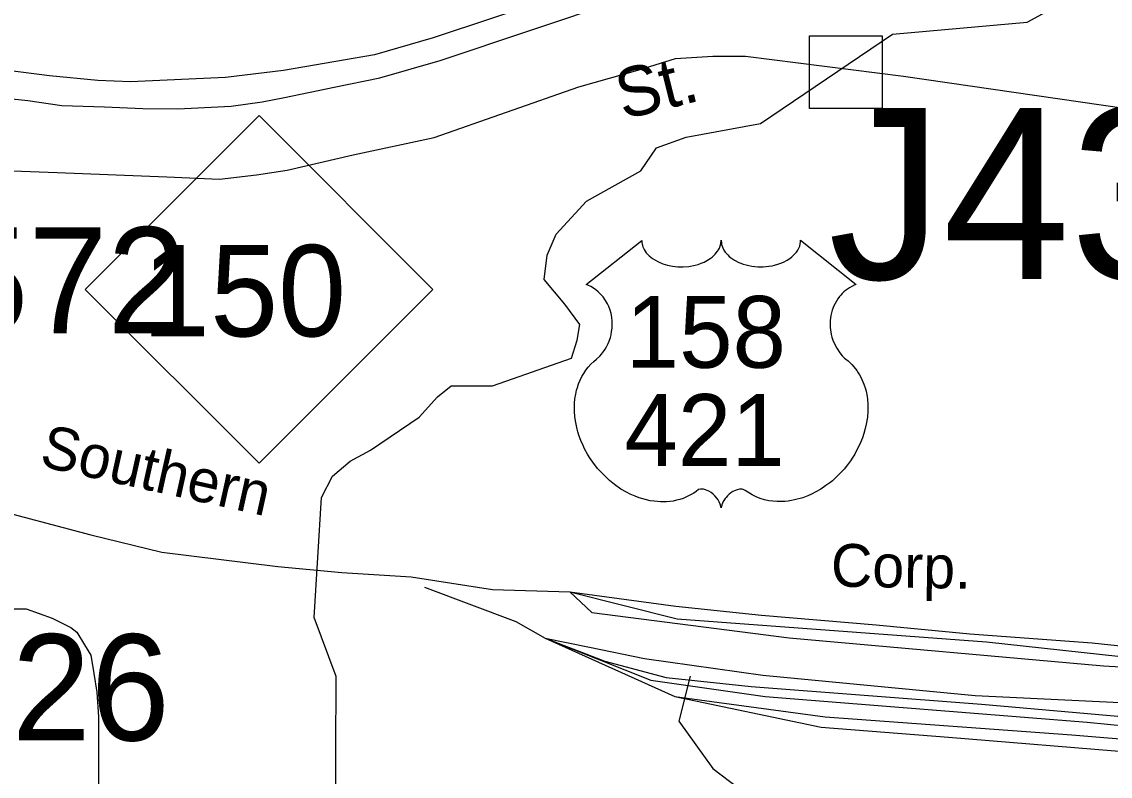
# Model space of a CAD drawing. Extents: x 1547597 to 1699558, y 810033 to 920809.
# Drawn here: x 1638613 to 1640698, y 854079 to 855525 of the extents above; entities that cross this region are included whole.
import ezdxf

# ---------------------------------------------------------------- set-up
doc = ezdxf.new("R2010")
doc.units = 0
for name, color, linetype in [('Exist Hydrographic Creek Single Shore', 7, 'Continuous'), ('Exist Railroad Mainline', 7, 'Continuous'), ('Exist Railroad Mainline Label', 7, 'Continuous'), ('Exist Railroad Siding', 7, 'Continuous'), ('Exist Road Non-System Structure Non-Sys Other CELL', 7, 'Continuous'), ('Exist Road Non-System Structure Non-Sys Other Number Label', 7, 'Continuous'), ('Exist Road Non-System Type 51', 7, 'Continuous'), ('Exist Road Non-System Type 51 Label', 7, 'Continuous'), ('Exist Road Primary Interstate Divided Center Attributed', 7, 'Continuous'), ('Exist Road Primary Interstate Structure Ovrhead Sign Number Label', 7, 'Continuous'), ('Exist Road Primary NC Shield CELL', 7, 'Continuous'), ('Exist Road Primary NC Shield Number Label', 7, 'Continuous'), ('Exist Road Primary US Shield CELL', 7, 'Continuous'), ('Exist Road Primary US Shield Number Label', 7, 'Continuous'), ('Exist Road Secondary Structure Standard Bridge Number Label', 7, 'Continuous')]:
    doc.layers.add(name, color=color, linetype=linetype)

msp = doc.modelspace()

# ---------------------------------------------------------------- linework, layer by layer
at = {"layer": 'Exist Hydrographic Creek Single Shore'}
msp.add_lwpolyline([(1639213.9, 853976.8), (1639215.4, 854270.7), (1639173.4, 854383.6), (1639187.6, 854613.2), (1639208.7, 854654.4), (1639242.5, 854682.9), (1639281, 854703.9), (1639374.4, 854767.3), (1639409.6, 854806.3), (1639435.8, 854827.3), (1639514.5, 854827.3), (1639666, 854880.2), (1639676.7, 854915), (1639682, 854944.6), (1639653.5, 854983.6), (1639613.4, 855031.1), (1639619.7, 855077.5), (1639636.6, 855117.6), (1639694.6, 855180.9), (1639798.5, 855239.4), (1639828.6, 855283.3), (1639885.6, 855303.3), (1640028.1, 855329.7), (1640280.8, 855500.6), (1640538.5, 855523.8), (1640677.2, 855599.8)], dxfattribs=at)
at = {"layer": 'Exist Railroad Mainline'}
for points in [[(1640429.1, 854351.9), (1640662.9, 854334.7), (1640842.6, 854315.8), (1641004.5, 854307.7), (1641178, 854305.8), (1641308.1, 854314.2), (1641421.9, 854331.4), (1641570.8, 854360.3), (1641695, 854386.7), (1641823.4, 854423.2), (1641946, 854471.5), (1642077.5, 854541.2), (1642192, 854599.7)], [(1638542.9, 854595.3), (1638745.5, 854541.5), (1638881.6, 854508.8), (1639103.7, 854481.4), (1639226.1, 854469.7), (1639359.1, 854461.3), (1639514.5, 854437.3), (1639662.9, 854432.8), (1639865.9, 854404.9), (1640029.7, 854388), (1640249.5, 854369.4), (1640429.1, 854351.9)]]:
    msp.add_lwpolyline(points, dxfattribs=at)
at = {"layer": 'Exist Railroad Siding'}
for points in [[(1639662.9, 854432.8), (1639868.6, 854380.8), (1640460.8, 854336.9), (1640753.2, 854305.2), (1641055.4, 854280.8), (1641227.9, 854285.7), (1641369.3, 854300.3), (1641615.4, 854336.9), (1641999.6, 854461.1), (1642367.6, 854678.2), (1642705.7, 854864.9), (1643017.6, 855047.8), (1643192.6, 855142.5), (1643489.9, 855249.9), (1643711.4, 855300.7), (1643920.9, 855320.2), (1644128.2, 855358.5)], [(1639662.9, 854432.8), (1639705, 854393), (1640082.7, 854344.2), (1640684.6, 854290.6), (1641196.4, 854261.3), (1641519.9, 854302.7), (1641768.5, 854361.2), (1642043.8, 854458.8), (1642778.7, 854874.5), (1643054.1, 855035.5), (1643453, 855220.3), (1643772.2, 855274), (1643920.9, 855320.2)], [(1639384.8, 854441.3), (1639559.3, 854375.6), (1639615.4, 854343.9)], [(1639615.4, 854343.9), (1639700.7, 854326.8), (1639805.5, 854304.9), (1640032.1, 854273.2), (1640439.1, 854234.2), (1641086.7, 854202.5)], [(1639615.4, 854343.9), (1639730, 854300.1), (1639847, 854268.4), (1640010.3, 854251.3), (1640451.4, 854217.2), (1640734.1, 854192.8), (1641072, 854180.8)], [(1639615.4, 854343.9), (1639817.7, 854263.6), (1640037.1, 854231.9), (1640653.6, 854183.1), (1641120.8, 854136.9)], [(1639615.4, 854343.9), (1639864, 854232), (1640151.5, 854193), (1640624.3, 854158.8), (1640916.7, 854134.4), (1641091.7, 854127.2)], [(1639864, 854232), (1640144, 854173.5), (1640387.7, 854154), (1641104.2, 854095.5)]]:
    msp.add_lwpolyline(points, dxfattribs=at)
at = {"layer": 'Exist Road Non-System Structure Non-Sys Other CELL'}
msp.add_lwpolyline([(1640121.8, 855497.8), (1640260.8, 855497.8), (1640260.8, 855358.8), (1640121.8, 855358.8)], close=True, dxfattribs=at)
at = {"layer": 'Exist Road Non-System Type 51'}
for points in [[(1638458.5, 855244.3), (1638681, 855235.9), (1638891, 855227.5), (1638991.7, 855223.3), (1639063.1, 855231.7), (1639121.9, 855240.1), (1639247.8, 855269.5), (1639403.2, 855303.1), (1639680.3, 855399.7), (1639797.8, 855433.3), (1639865, 855454.4), (1639936.4, 855458.6), (1639999.4, 855458.6), (1640301.7, 855420.7), (1640851.7, 855340.9), (1641112, 855315.7), (1641251.6, 855284.4)], [(1638379.6, 854402.9), (1638459.3, 854402.9), (1638521.3, 854399.9), (1638580.3, 854399.9), (1638621.6, 854399.9), (1638671.8, 854382.2), (1638707.2, 854364.5), (1638719, 854355.6), (1638733.5, 854330.8), (1638745.6, 854311.3), (1638751.5, 854275.9), (1638757.4, 854240.4), (1638760.3, 854193.2), (1638760.3, 854125.3), (1638760.3, 854051.4)], [(1639893.3, 854271), (1639871.8, 854184.6), (1639936.5, 854093.9), (1640061.7, 853998.8), (1640126.4, 853951.3), (1640113.5, 853921.1), (1639996.9, 853795.8), (1639757.5, 853524.1)]]:
    msp.add_lwpolyline(points, dxfattribs=at)
at = {"layer": 'Exist Road Primary Interstate Divided Center Attributed'}
for points in [[(1640537.9, 855859.4), (1640279.4, 855780.2), (1639745.9, 855608.7), (1639401.3, 855493.7), (1639288.5, 855461), (1639114.8, 855431.5), (1639003.8, 855418.2), (1638821.6, 855409.8), (1638759.1, 855412.2), (1638666.2, 855420.9), (1638551, 855435.9), (1638510.2, 855442.6)], [(1638350.7, 855418.8), (1638522, 855384.6), (1638624.9, 855374), (1638690.3, 855364.5), (1638771.6, 855361.4), (1638845.5, 855358.7), (1638912.5, 855357.7), (1639014.3, 855363), (1639073.8, 855371), (1639116.7, 855379.7), (1639211.5, 855399.6), (1639299.3, 855417.1), (1639414.7, 855450.6), (1639760, 855565.8), (1640292.8, 855737.1), (1640544.8, 855818)]]:
    msp.add_lwpolyline(points, dxfattribs=at)
at = {"layer": 'Exist Road Primary NC Shield CELL'}
msp.add_lwpolyline([(1638734.8, 855011.8), (1639067.8, 855344.8), (1639400.8, 855011.8), (1639067.8, 854678.8)], close=True, dxfattribs=at)
at = {"layer": 'Exist Road Primary US Shield CELL'}
msp.add_lwpolyline([(1639800.5, 855105.9), (1639800.8, 855101.5), (1639801.9, 855096.3), (1639802.7, 855093.6), (1639805.2, 855088.4), (1639809.2, 855082.3), (1639814.8, 855076.4), (1639821.1, 855071.2), (1639825.4, 855068.4), (1639832.6, 855064.5), (1639840.9, 855061.1), (1639850, 855058.4), (1639859.4, 855056.5), (1639869.6, 855055.4), (1639879.7, 855055.2), (1639890.6, 855056), (1639902.7, 855058.4), (1639908.3, 855059.8), (1639914.5, 855061.9), (1639920.3, 855064.3), (1639926.6, 855067.7), (1639931.7, 855071), (1639935.7, 855073.9), (1639941.3, 855079.3), (1639945.8, 855084.9), (1639947.7, 855088), (1639949.3, 855091), (1639951.6, 855097.4), (1639952.2, 855100.2), (1639952.6, 855106.1), (1639953, 855101.2), (1639953.5, 855098.1), (1639954.3, 855095.1), (1639955.6, 855091.9), (1639957.8, 855087.4), (1639960.3, 855083.6), (1639965.1, 855078), (1639968, 855075.3), (1639970.7, 855073.1), (1639977.9, 855068.1), (1639986.4, 855063.8), (1639990.5, 855062), (1639994.8, 855060.5), (1640000.2, 855058.9), (1640005.8, 855057.5), (1640011.3, 855056.6), (1640017, 855055.8), (1640022.7, 855055.3), (1640027.4, 855055.2), (1640033.2, 855055.3), (1640038.6, 855055.6), (1640044, 855056.2), (1640050, 855057.2), (1640054.9, 855058.3), (1640061.3, 855060), (1640067, 855062.1), (1640072.1, 855064.3), (1640078.7, 855067.7), (1640084.1, 855071), (1640088, 855074.2), (1640092.6, 855078.5), (1640097, 855083.5), (1640099.6, 855087.2), (1640101.4, 855091.1), (1640103.1, 855095.1), (1640104.1, 855099.4), (1640104.6, 855103.1), (1640104.7, 855106.2), (1640211, 855021.6), (1640208.5, 855020.6), (1640202.7, 855017.8), (1640198.1, 855015.1), (1640190.8, 855009.9), (1640187.7, 855007.1), (1640184.5, 855004.2), (1640181.7, 855001), (1640179.1, 854998.1), (1640176, 854993.8), (1640173.3, 854989.5), (1640170.6, 854984.8), (1640168.6, 854980.7), (1640165.3, 854972.2), (1640163.8, 854966.8), (1640162.8, 854962.2), (1640161.5, 854952.7), (1640161.2, 854948.2), (1640161.2, 854943.8), (1640161.4, 854939), (1640161.9, 854934.5), (1640162.7, 854929.8), (1640163.5, 854925.7), (1640164.8, 854920.6), (1640166.7, 854914.7), (1640169, 854909), (1640173.8, 854899.7), (1640180.1, 854890.3), (1640184.5, 854885), (1640188.9, 854880.5), (1640195.5, 854875), (1640199, 854871.8), (1640203.1, 854867.8), (1640209.8, 854860), (1640212.5, 854856.4), (1640215.2, 854852.3), (1640217.7, 854848.1), (1640220.2, 854843.6), (1640222.2, 854839.6), (1640226, 854830.5), (1640228.7, 854821.7), (1640230, 854817), (1640231.9, 854806.6), (1640232.7, 854801.4), (1640233.5, 854791.3), (1640233.5, 854779), (1640232.6, 854767.3), (1640230.4, 854753.7), (1640228.6, 854745.5), (1640225.8, 854736), (1640223.1, 854727.8), (1640218.2, 854715.7), (1640213.9, 854706.9), (1640208.3, 854696.6), (1640204.5, 854690.4), (1640200, 854683.7), (1640194.5, 854676), (1640187.9, 854667.9), (1640180.1, 854659.3), (1640173.7, 854652.9), (1640165.5, 854645.5), (1640160.4, 854641.4), (1640153.3, 854636), (1640143.5, 854629.4), (1640133.8, 854623.9), (1640125.6, 854619.6), (1640118.3, 854616.5), (1640108.9, 854612.9), (1640093.2, 854608.6), (1640087.5, 854607.4), (1640080.7, 854606.4), (1640074.4, 854605.8), (1640068.2, 854605.4), (1640060, 854605.4), (1640051.7, 854606), (1640044, 854607.1), (1640035.9, 854608.8), (1640027.4, 854611.4), (1640019.7, 854614.4), (1640011.9, 854618.2), (1639998.8, 854626.5), (1639995, 854628.5), (1639992.8, 854629.1), (1639987.7, 854629.3), (1639983, 854628.3), (1639978.1, 854626.4), (1639975.1, 854624.8), (1639971.2, 854622.2), (1639968.2, 854619.8), (1639964.6, 854616.4), (1639962, 854613.5), (1639960.1, 854611.2), (1639956.4, 854605.4), (1639955.1, 854602.6), (1639953.7, 854599), (1639952.5, 854593.8), (1639950.8, 854600.4), (1639948.9, 854604.8), (1639946.6, 854608.6), (1639944.3, 854611.9), (1639940.6, 854616.2), (1639937.2, 854619.4), (1639933.2, 854622.7), (1639929, 854625.2), (1639925.5, 854627), (1639922.4, 854628.2), (1639918.6, 854629.1), (1639915.4, 854629.4), (1639912.9, 854629.3), (1639909.3, 854628.5), (1639904.5, 854625), (1639900, 854621.9), (1639895, 854618.8), (1639889.1, 854615.7), (1639884.8, 854613.7), (1639879.6, 854611.7), (1639873.6, 854609.7), (1639867.1, 854608), (1639860.4, 854606.6), (1639854.5, 854605.7), (1639848.1, 854605.1), (1639842.4, 854604.9), (1639836.4, 854605), (1639830.9, 854605.5), (1639824.4, 854606), (1639816.4, 854607.2), (1639809.7, 854608.7), (1639802.7, 854610.6), (1639795.5, 854612.9), (1639787.7, 854615.8), (1639778.1, 854620), (1639771.4, 854623.5), (1639760.7, 854629.6), (1639748.3, 854638.2), (1639738.9, 854645.8), (1639732.1, 854652), (1639722, 854662.3), (1639716, 854669), (1639706.7, 854681.1), (1639700.7, 854689.8), (1639696.9, 854696.2), (1639691.2, 854706.5), (1639688.1, 854713), (1639684.1, 854722.4), (1639680.9, 854731), (1639678.3, 854739.1), (1639676.9, 854744.4), (1639674.9, 854753.5), (1639673.7, 854759.9), (1639672.5, 854768.8), (1639671.8, 854778.1), (1639671.7, 854786.8), (1639671.9, 854793.9), (1639672.7, 854802.3), (1639674.1, 854811.1), (1639675.8, 854818.7), (1639677.4, 854824.2), (1639679.6, 854830.8), (1639682.6, 854838.2), (1639686.1, 854845.2), (1639689.5, 854851.1), (1639693.7, 854857.3), (1639697.8, 854862.7), (1639703.3, 854868.6), (1639708.9, 854874), (1639714.1, 854878.2), (1639720.2, 854884.2), (1639723.4, 854887.9), (1639727.3, 854892.9), (1639730.4, 854897.7), (1639732.8, 854901.9), (1639736.1, 854908.1), (1639738, 854912.7), (1639740.5, 854919.9), (1639741.7, 854924.9), (1639742.9, 854931.4), (1639743.7, 854937.5), (1639744.1, 854945.1), (1639743.9, 854951.3), (1639743.1, 854958.7), (1639741.7, 854965.7), (1639740, 854971.9), (1639737.4, 854978.9), (1639735, 854984.1), (1639730.9, 854991), (1639726.4, 854997.5), (1639721.7, 855002.8), (1639717, 855007.5), (1639712.5, 855011), (1639708.2, 855014.1), (1639702.8, 855017.3), (1639697.5, 855019.9), (1639694.3, 855021.2)], close=True, dxfattribs=at)

# ---------------------------------------------------------------- texts
at = {"layer": 'Exist Railroad Mainline Label'}
for s, rotation, p in [('Southern', 347.4598, (1638645, 854674)), ('Corp.', 359.0744, (1640162.3, 854442.8))]:
    msp.add_text(s, height=82.02, rotation=rotation, dxfattribs=at).set_placement(p)
at = {"layer": 'Exist Road Non-System Structure Non-Sys Other Number Label'}
msp.add_text('J430', height=328.08, dxfattribs=at).set_placement((1640157.5, 855031.6))
at = {"layer": 'Exist Road Non-System Type 51 Label'}
msp.add_text('St.', height=95, rotation=14.0174, dxfattribs=at).set_placement((1639764.7, 855336.7))
at = {"layer": 'Exist Road Primary Interstate Structure Ovrhead Sign Number Label'}
msp.add_text('S572', height=203.41, dxfattribs=at).set_placement((1638293.4, 854927.7))
at = {"layer": 'Exist Road Primary NC Shield Number Label'}
msp.add_text('150', height=175, dxfattribs=at).set_placement((1638843.9, 854922))
at = {"layer": 'Exist Road Primary US Shield Number Label'}
for s, p in [('158', (1639769.9, 854861.8)), ('421', (1639767.6, 854673.9))]:
    msp.add_text(s, height=137.5, dxfattribs=at).set_placement(p)
at = {"layer": 'Exist Road Secondary Structure Standard Bridge Number Label'}
msp.add_text('126', height=203.41, dxfattribs=at).set_placement((1638443, 854147.9))

doc.saveas('drawing.dxf')
